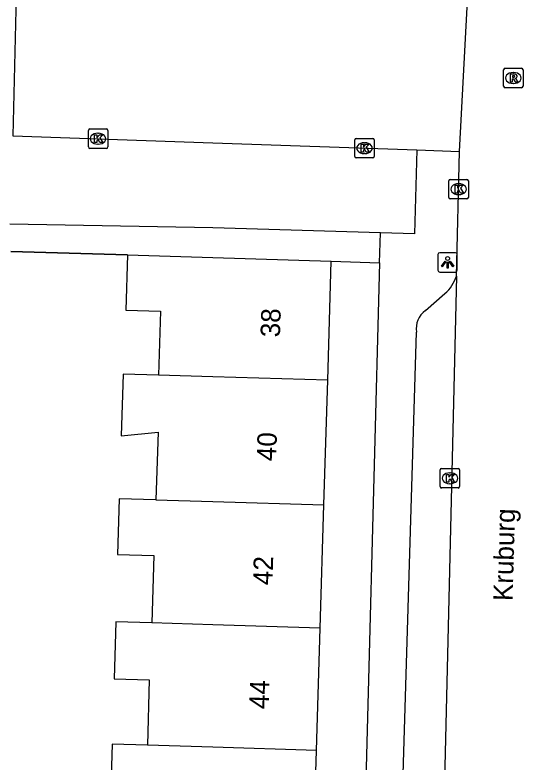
# Model space of a CAD drawing. Extents: x 162082 to 163393, y 388091 to 388632.
# Drawn here: x 162489.83 to 162515.94, y 388209.79 to 388248.21 of the extents above; entities that cross this region are included whole.
import ezdxf

# ---------------------------------------------------------------- set-up
doc = ezdxf.new("R2010")
doc.units = 0
for name, color, linetype in [('IMGEO_Kolk', 7, 'Continuous'), ('IMGEO_Lichtpunt', 7, 'Continuous'), ('IMGEO_Muur', 7, 'Continuous'), ('IMGEO_Openbare_ruimte_label', 7, 'Continuous'), ('IMGEO_Pand', 7, 'Continuous'), ('IMGEO_Pand_nummerreeks', 7, 'Continuous'), ('IMGEO_Rijbaan_lokaal_open', 7, 'Continuous'), ('IMGEO_Rioolput', 7, 'Continuous'), ('IMGEO_Voetpad_open', 7, 'Continuous')]:
    doc.layers.add(name, color=color, linetype=linetype)

msp = doc.modelspace()

# ---------------------------------------------------------------- linework, layer by layer
at = {"layer": 'IMGEO_Kolk'}
for p, q in [((162493.604, 388241.424), (162493.604, 388242.276)), ((162493.679, 388242.35), (162494.531, 388242.35)), ((162494.605, 388242.276), (162494.605, 388241.424)), ((162494.092, 388242.13), (162494.117, 388242.13)), ((162507.294, 388240.939), (162507.294, 388241.791)), ((162507.369, 388241.865), (162508.221, 388241.865)), ((162508.295, 388241.791), (162508.295, 388240.939)), ((162494.115, 388241.57), (162494.09, 388241.57)), ((162507.782, 388241.645), (162507.807, 388241.645)), ((162494.531, 388241.35), (162493.679, 388241.35)), ((162507.805, 388241.085), (162507.78, 388241.085)), ((162508.221, 388240.865), (162507.369, 388240.865)), ((162512.129, 388238.829), (162512.129, 388239.681)), ((162512.204, 388239.755), (162513.056, 388239.755)), ((162512.617, 388239.535), (162512.642, 388239.535)), ((162513.13, 388239.681), (162513.13, 388238.829)), ((162513.056, 388238.755), (162512.204, 388238.755)), ((162512.64, 388238.975), (162512.615, 388238.975)), ((162511.756, 388224.887), (162512.608, 388224.887)), ((162511.681, 388223.961), (162511.681, 388224.813)), ((162512.169, 388224.667), (162512.194, 388224.667)), ((162512.682, 388224.813), (162512.682, 388223.961)), ((162512.192, 388224.107), (162512.167, 388224.107)), ((162512.608, 388223.887), (162511.756, 388223.887))]:
    msp.add_line(p, q, dxfattribs=at)
for points in [[(162493.604, 388241.424), (162493.604, 388242.276)], [(162493.679, 388242.35), (162494.531, 388242.35)], [(162494.605, 388242.276), (162494.605, 388241.424)], [(162493.925, 388242.05), (162494.048, 388242.05), (162494.048, 388241.899), (162494.178, 388242.05), (162494.342, 388242.05), (162494.196, 388241.899), (162494.349, 388241.65), (162494.197, 388241.65), (162494.112, 388241.814), (162494.048, 388241.747), (162494.048, 388241.65), (162493.925, 388241.65), (162493.925, 388242.05)], [(162507.294, 388240.939), (162507.294, 388241.791)], [(162507.369, 388241.865), (162508.221, 388241.865)], [(162508.295, 388241.791), (162508.295, 388240.939)], [(162507.615, 388241.565), (162507.738, 388241.565), (162507.738, 388241.414), (162507.868, 388241.565), (162508.032, 388241.565), (162507.886, 388241.414), (162508.039, 388241.165), (162507.887, 388241.165), (162507.802, 388241.329), (162507.738, 388241.262), (162507.738, 388241.165), (162507.615, 388241.165), (162507.615, 388241.565)], [(162494.531, 388241.35), (162493.679, 388241.35)], [(162508.221, 388240.865), (162507.369, 388240.865)], [(162512.129, 388238.829), (162512.129, 388239.681)], [(162512.204, 388239.755), (162513.056, 388239.755)], [(162512.45, 388239.455), (162512.573, 388239.455), (162512.573, 388239.304), (162512.703, 388239.455), (162512.867, 388239.455), (162512.721, 388239.304), (162512.874, 388239.055), (162512.722, 388239.055), (162512.637, 388239.219), (162512.573, 388239.152), (162512.573, 388239.055), (162512.45, 388239.055), (162512.45, 388239.455)], [(162513.13, 388239.681), (162513.13, 388238.829)], [(162513.056, 388238.755), (162512.204, 388238.755)], [(162511.756, 388224.887), (162512.608, 388224.887)], [(162511.681, 388223.961), (162511.681, 388224.813)], [(162512.002, 388224.587), (162512.125, 388224.587), (162512.125, 388224.436), (162512.255, 388224.587), (162512.419, 388224.587), (162512.273, 388224.436), (162512.426, 388224.187), (162512.274, 388224.187), (162512.189, 388224.351), (162512.125, 388224.284), (162512.125, 388224.187), (162512.002, 388224.187), (162512.002, 388224.587)], [(162512.682, 388224.813), (162512.682, 388223.961)], [(162512.608, 388223.887), (162511.756, 388223.887)]]:
    msp.add_lwpolyline(points, dxfattribs=at)
for centre, start, end in [((162493.681, 388242.274), 91.552, 178.448), ((162493.681, 388242.274), 91.552, 178.448), ((162494.529, 388242.274), 1.552, 88.448), ((162494.529, 388242.274), 1.552, 88.448), ((162507.371, 388241.789), 91.552, 178.448), ((162507.371, 388241.789), 91.552, 178.448), ((162508.219, 388241.789), 1.552, 88.448), ((162508.219, 388241.789), 1.552, 88.448), ((162493.681, 388241.426), 181.552, 268.448), ((162493.681, 388241.426), 181.552, 268.448), ((162494.529, 388241.426), 271.552, 358.448), ((162494.529, 388241.426), 271.552, 358.448), ((162507.371, 388240.941), 181.552, 268.448), ((162507.371, 388240.941), 181.552, 268.448), ((162508.219, 388240.941), 271.552, 358.448), ((162508.219, 388240.941), 271.552, 358.448), ((162512.206, 388239.679), 91.552, 178.448), ((162512.206, 388239.679), 91.552, 178.448), ((162513.054, 388239.679), 1.552, 88.448), ((162513.054, 388239.679), 1.552, 88.448), ((162512.206, 388238.831), 181.552, 268.448), ((162512.206, 388238.831), 181.552, 268.448), ((162513.054, 388238.831), 271.552, 358.448), ((162513.054, 388238.831), 271.552, 358.448), ((162511.758, 388224.811), 91.552, 178.448), ((162511.758, 388224.811), 91.552, 178.448), ((162512.606, 388224.811), 1.552, 88.448), ((162512.606, 388224.811), 1.552, 88.448), ((162511.758, 388223.963), 181.552, 268.448), ((162511.758, 388223.963), 181.552, 268.448), ((162512.606, 388223.963), 271.552, 358.448), ((162512.606, 388223.963), 271.552, 358.448)]:
    msp.add_arc(centre, 0.0765, start, end, dxfattribs=at)
for centre, major_axis, ratio, start_param, end_param in [((162494.091, 388241.85), (-0.387, 0.002), 0.722429, 4.712389, 7.853982), ((162494.116, 388241.85), (-0.39, 0.002), 0.717154, 1.570796, 4.712389), ((162507.781, 388241.365), (-0.387, 0.002), 0.722429, 4.712389, 7.853982), ((162507.806, 388241.365), (-0.39, 0.002), 0.717154, 1.570796, 4.712389), ((162512.616, 388239.255), (-0.387, 0.002), 0.722429, 4.712389, 7.853982), ((162512.641, 388239.255), (-0.39, 0.002), 0.717154, 1.570796, 4.712389), ((162512.168, 388224.387), (-0.387, 0.002), 0.722429, 4.712389, 7.853982), ((162512.193, 388224.387), (-0.39, 0.002), 0.717154, 1.570796, 4.712389)]:
    msp.add_ellipse(centre, major_axis=major_axis, ratio=ratio, start_param=start_param, end_param=end_param, dxfattribs=at)
at = {"layer": 'IMGEO_Lichtpunt'}
for p, q in [((162511.566, 388235.891), (162511.566, 388235.084)), ((162511.566, 388235.891), (162511.566, 388235.084)), ((162512.468, 388235.986), (162511.66, 388235.986)), ((162512.468, 388235.986), (162511.66, 388235.986)), ((162512.562, 388235.084), (162512.562, 388235.891)), ((162512.562, 388235.084), (162512.562, 388235.891)), ((162511.66, 388234.99), (162512.468, 388234.99)), ((162511.66, 388234.99), (162512.468, 388234.99))]:
    msp.add_line(p, q, dxfattribs=at)
for points in [[(162511.94, 388235.555), (162511.979, 388235.527), (162511.791, 388235.265), (162511.753, 388235.292), (162511.94, 388235.555)], [(162512.042, 388235.507), (162512.089, 388235.507), (162512.089, 388235.185), (162512.042, 388235.185), (162512.042, 388235.507)], [(162512.152, 388235.527), (162512.19, 388235.554), (162512.377, 388235.292), (162512.338, 388235.264), (162512.152, 388235.527)]]:
    msp.add_lwpolyline(points, dxfattribs=at)
msp.add_circle((162512.065, 388235.689), 0.0994, dxfattribs=at)
for centre, start, end in [((162511.66, 388235.891), 90, 180), ((162511.66, 388235.891), 90, 180), ((162512.468, 388235.891), 0, 90), ((162512.468, 388235.891), 0, 90), ((162511.66, 388235.084), 180, 270), ((162511.66, 388235.084), 180, 270), ((162512.468, 388235.084), 270, 0), ((162512.468, 388235.084), 270, 360)]:
    msp.add_arc(centre, 0.0946, start, end, dxfattribs=at)
at = {"layer": 'IMGEO_Muur'}
msp.add_lwpolyline([(162495.61, 388235.878), (162489.614, 388236.045)], dxfattribs=at)
at = {"layer": 'IMGEO_Pand'}
for points in [[(162495.61, 388235.878), (162495.523, 388233.036), (162497.305, 388232.982), (162497.205, 388229.694)], [(162495.61, 388235.878), (162500, 388235.745), (162506.089, 388235.56)], [(162505.903, 388229.429), (162506.089, 388235.56)], [(162497.205, 388229.694), (162495.389, 388229.749), (162495.292, 388226.565), (162497.184, 388226.761), (162497.078, 388223.277)], [(162505.903, 388229.429), (162500, 388229.609), (162497.205, 388229.694)], [(162505.708, 388223.014), (162505.903, 388229.429)], [(162497.078, 388223.277), (162495.183, 388223.334), (162495.096, 388220.465), (162496.967, 388220.408), (162496.862, 388216.945)], [(162497.078, 388223.277), (162500, 388223.188), (162505.708, 388223.014)], [(162505.515, 388216.682), (162505.708, 388223.014)], [(162496.862, 388216.945), (162495.017, 388217.001), (162494.928, 388214.077), (162496.737, 388214.022), (162496.635, 388210.655)], [(162505.515, 388216.682), (162500, 388216.85), (162496.862, 388216.945)], [(162505.324, 388210.391), (162505.515, 388216.682)], [(162496.635, 388210.655), (162494.832, 388210.71), (162494.747, 388207.901), (162496.616, 388207.844), (162496.498, 388203.959), (162496.665, 388203.954), (162500, 388203.853), (162505.121, 388203.697), (162505.324, 388210.391)], [(162505.324, 388210.391), (162500, 388210.553), (162496.635, 388210.655)]]:
    msp.add_lwpolyline(points, dxfattribs=at)
at = {"layer": 'IMGEO_Rijbaan_lokaal_open'}
for points in [[(162489.895, 388249.212), (162489.731, 388242.005)], [(162512.682, 388241.193), (162513.064, 388248.609)], [(162489.731, 388242.005), (162500, 388241.642), (162510.478, 388241.271)], [(162510.478, 388241.271), (162512.682, 388241.193)], [(162512.513, 388234.788), (162512.682, 388241.193)], [(162512.513, 388234.788), (162511.796, 388204.501)]]:
    msp.add_lwpolyline(points, dxfattribs=at)
at = {"layer": 'IMGEO_Rioolput'}
for p, q in [((162514.939, 388244.546), (162514.939, 388245.398)), ((162515.014, 388245.472), (162515.866, 388245.472)), ((162515.427, 388245.252), (162515.452, 388245.252)), ((162515.94, 388245.398), (162515.94, 388244.546)), ((162515.866, 388244.472), (162515.014, 388244.472)), ((162515.45, 388244.692), (162515.425, 388244.692))]:
    msp.add_line(p, q, dxfattribs=at)
for points in [[(162514.939, 388244.546), (162514.939, 388245.398)], [(162515.014, 388245.472), (162515.866, 388245.472)], [(162515.94, 388245.398), (162515.94, 388244.546)], [(162515.528, 388245.17), (162515.276, 388245.172), (162515.276, 388244.772)], [(162515.276, 388244.772), (162515.4, 388244.772), (162515.4, 388244.934), (162515.411, 388244.934)], [(162515.454, 388245.091), (162515.4, 388245.091), (162515.4, 388245.01)], [(162515.4, 388245.01), (162515.452, 388245.01)], [(162515.458, 388244.905), (162515.529, 388244.772), (162515.669, 388244.772), (162515.604, 388244.898)], [(162515.866, 388244.472), (162515.014, 388244.472)]]:
    msp.add_lwpolyline(points, dxfattribs=at)
for centre, radius, start, end in [((162515.016, 388245.396), 0.0765, 91.552, 178.448), ((162515.016, 388245.396), 0.0765, 91.552, 178.448), ((162515.864, 388245.396), 0.0765, 1.552, 88.448), ((162515.864, 388245.396), 0.0765, 1.552, 88.448), ((162515.41, 388244.881), 0.0533, 26.0293, 88.6989), ((162515.436, 388245.199), 0.19, 274.7715, 282.9687), ((162515.46, 388244.995), 0.0964, 77.0061, 93.1865), ((162515.474, 388245.052), 0.0378, 276.6634, 79.6772), ((162515.527, 388245.06), 0.109, 350.3612, 89.416), ((162515.525, 388245.06), 0.112, 277.5842, 350.9817), ((162515.509, 388244.845), 0.108, 29.5134, 73.7905), ((162515.016, 388244.548), 0.0765, 181.552, 268.448), ((162515.016, 388244.548), 0.0765, 181.552, 268.448), ((162515.864, 388244.548), 0.0765, 271.552, 358.448), ((162515.864, 388244.548), 0.0765, 271.552, 358.448)]:
    msp.add_arc(centre, radius, start, end, dxfattribs=at)
for centre, major_axis, ratio, start_param, end_param in [((162515.426, 388244.972), (-0.387, 0.002), 0.722429, 4.712389, 7.853982), ((162515.451, 388244.972), (-0.39, 0.002), 0.717154, 1.570796, 4.712389)]:
    msp.add_ellipse(centre, major_axis=major_axis, ratio=ratio, start_param=start_param, end_param=end_param, dxfattribs=at)
at = {"layer": 'IMGEO_Voetpad_open'}
for points in [[(162510.478, 388241.271), (162510.371, 388236.961), (162508.61, 388237.013)], [(162508.61, 388237.013), (162500, 388237.268), (162489.578, 388237.459)], [(162508.569, 388235.464), (162508.61, 388237.013)], [(162489.614, 388236.045), (162495.61, 388235.878)], [(162506.089, 388235.56), (162508.569, 388235.464)], [(162508.569, 388235.464), (162507.697, 388202.352)], [(162510.925, 388233.01), (162511.928, 388233.887)], [(162509.733, 388207.472), (162510.468, 388231.904)]]:
    msp.add_lwpolyline(points, dxfattribs=at)
for centre, radius, start, end in [((162510.675, 388235.341), 1.919, 310.7525, 343.2579), ((162511.575, 388232.094), 1.123, 125.3652, 189.7339)]:
    msp.add_arc(centre, radius, start, end, dxfattribs=at)

# ---------------------------------------------------------------- texts
at = {"layer": 'IMGEO_Openbare_ruimte_label'}
msp.add_text('Kruburg', height=1, rotation=88.4534, dxfattribs=at).set_placement((162515.404, 388218.067))
at = {"layer": 'IMGEO_Pand_nummerreeks'}
for s, p in [('38', (162503.448, 388231.627)), ('40', (162503.254, 388225.254)), ('42', (162503.06, 388218.876)), ('44', (162502.867, 388212.506))]:
    msp.add_text(s, height=1, rotation=88.2599, dxfattribs=at).set_placement(p)

doc.saveas('drawing.dxf')
